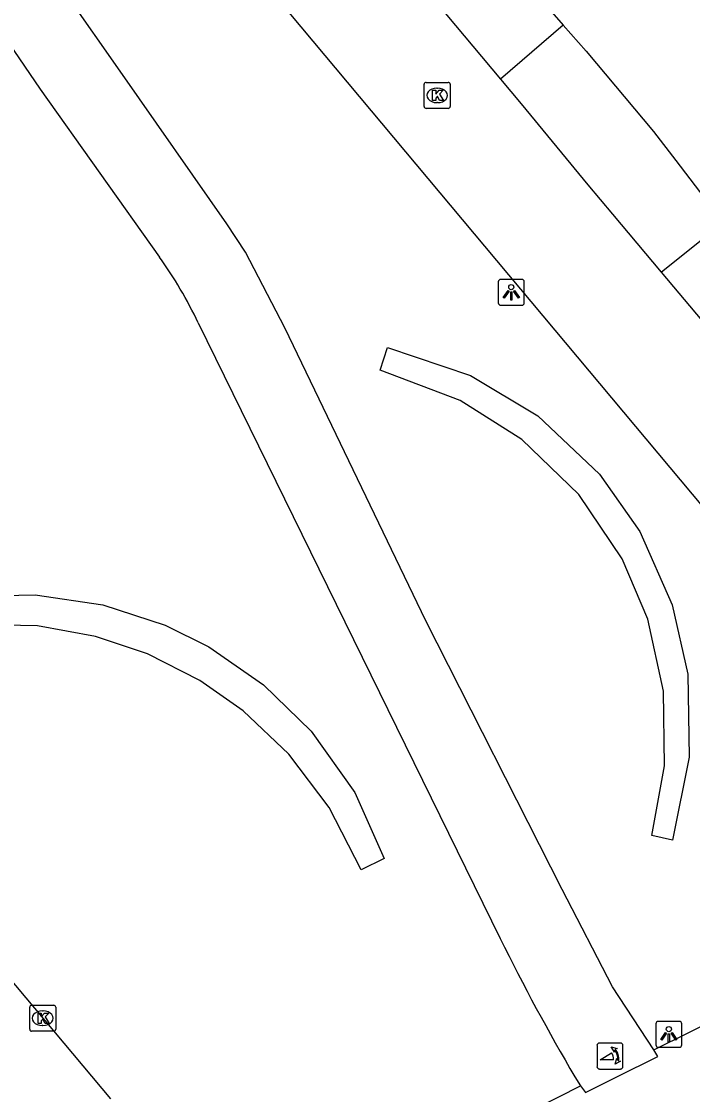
# Model space of a CAD drawing. Extents: x 157321 to 158827, y 386650 to 388532.
# Drawn here: x 158069.65 to 158095.47, y 386921.44 to 386962.73 of the extents above; entities that cross this region are included whole.
import ezdxf

# ---------------------------------------------------------------- set-up
doc = ezdxf.new("R2010")
doc.units = 0
for name, color, linetype in [('IMGEO_Fietspad_gesloten', 7, 'Continuous'), ('IMGEO_Groenvoorziening', 7, 'Continuous'), ('IMGEO_Kolk', 7, 'Continuous'), ('IMGEO_Lichtpunt', 7, 'Continuous'), ('IMGEO_Poller', 7, 'Continuous'), ('IMGEO_Rijbaan_lokaal_gesloten', 7, 'Continuous'), ('IMGEO_Rijbaan_lokaal_open', 7, 'Continuous')]:
    doc.layers.add(name, color=color, linetype=linetype)

msp = doc.modelspace()

# ---------------------------------------------------------------- linework, layer by layer
at = {"layer": 'IMGEO_Fietspad_gesloten'}
for points in [[(158093.978, 386923.166), (158092.382, 386925.589), (158090.453, 386929.337), (158085.2, 386939.671), (158079.783, 386950.939), (158078.263, 386953.857), (158077.553, 386954.952), (158073.528, 386960.69), (158064.75, 386973.223), (158054.85, 386987.056), (158049.707, 386994.304), (158042.744, 387003.703)], [(158039.836, 387002.796), (158041.469, 387000.758), (158046.578, 386994.093), (158052.128, 386986.297), (158057.329, 386978.888), (158061.076, 386973.608), (158065.699, 386966.975), (158070.361, 386960.129), (158074.954, 386953.67)], [(158076.447, 386951.135), (158088.066, 386927.449)], [(158090.939, 386922.12), (158091.159, 386921.783)]]:
    msp.add_lwpolyline(points, dxfattribs=at)
for centre, radius, start, end in [((158061.826, 386944.231), 16.168, 25.2762, 35.7161), ((158164.282, 386965.1), 85.009, 206.28958, 210.3709)]:
    msp.add_arc(centre, radius, start, end, dxfattribs=at)
at = {"layer": 'IMGEO_Groenvoorziening'}
for points in [[(158081.246, 386973.213), (158090.493, 386962.591)], [(158086.921, 386949.115), (158089.511, 386947.553), (158091.883, 386945.316), (158093.438, 386943.105), (158094.685, 386940.286), (158095.281, 386937.618), (158095.34, 386934.431), (158094.692, 386931.232), (158093.894, 386931.409), (158094.385, 386934.091), (158094.344, 386936.966), (158093.743, 386939.735), (158092.759, 386942.06), (158091.095, 386944.532), (158088.898, 386946.652), (158086.525, 386948.15), (158083.452, 386949.321), (158083.732, 386950.194), (158086.921, 386949.115)], [(158067.645, 386940.623), (158070.176, 386940.675), (158072.775, 386940.287), (158075.176, 386939.5), (158076.851, 386938.669), (158078.962, 386937.207), (158080.788, 386935.424), (158082.467, 386933.07), (158083.602, 386930.52), (158082.71, 386930.089), (158081.48, 386932.493), (158079.932, 386934.542), (158078.18, 386936.204), (158076.51, 386937.376), (158074.499, 386938.396), (158072.495, 386939.072), (158070.263, 386939.479), (158067.652, 386939.528)]]:
    msp.add_lwpolyline(points, dxfattribs=at)
at = {"layer": 'IMGEO_Kolk'}
for p, q in [((158085.139, 386959.463), (158085.139, 386960.315)), ((158085.214, 386960.389), (158086.066, 386960.389)), ((158086.14, 386960.315), (158086.14, 386959.463)), ((158085.627, 386960.169), (158085.652, 386960.169)), ((158085.65, 386959.609), (158085.625, 386959.609)), ((158086.066, 386959.389), (158085.214, 386959.389)), ((158069.961, 386923.954), (158069.961, 386924.806)), ((158070.036, 386924.88), (158070.888, 386924.88)), ((158070.962, 386924.806), (158070.962, 386923.954)), ((158070.449, 386924.66), (158070.474, 386924.66)), ((158070.472, 386924.1), (158070.447, 386924.1)), ((158070.888, 386923.88), (158070.036, 386923.88))]:
    msp.add_line(p, q, dxfattribs=at)
for points in [[(158085.139, 386959.463), (158085.139, 386960.315)], [(158085.214, 386960.389), (158086.066, 386960.389)], [(158086.14, 386960.315), (158086.14, 386959.463)], [(158085.46, 386960.089), (158085.583, 386960.089), (158085.583, 386959.938), (158085.713, 386960.089), (158085.877, 386960.089), (158085.731, 386959.938), (158085.884, 386959.689), (158085.732, 386959.689), (158085.647, 386959.853), (158085.583, 386959.786), (158085.583, 386959.689), (158085.46, 386959.689), (158085.46, 386960.089)], [(158086.066, 386959.389), (158085.214, 386959.389)], [(158069.961, 386923.954), (158069.961, 386924.806)], [(158070.036, 386924.88), (158070.888, 386924.88)], [(158070.962, 386924.806), (158070.962, 386923.954)], [(158070.282, 386924.58), (158070.405, 386924.58), (158070.405, 386924.429), (158070.535, 386924.58), (158070.699, 386924.58), (158070.553, 386924.429), (158070.706, 386924.18), (158070.554, 386924.18), (158070.469, 386924.344), (158070.405, 386924.277), (158070.405, 386924.18), (158070.282, 386924.18), (158070.282, 386924.58)], [(158070.888, 386923.88), (158070.036, 386923.88)]]:
    msp.add_lwpolyline(points, dxfattribs=at)
for centre, start, end in [((158085.216, 386960.313), 91.552, 178.448), ((158085.216, 386960.313), 91.552, 178.448), ((158086.064, 386960.313), 1.552, 88.448), ((158086.064, 386960.313), 1.552, 88.448), ((158085.216, 386959.465), 181.552, 268.448), ((158085.216, 386959.465), 181.552, 268.448), ((158086.064, 386959.465), 271.552, 358.448), ((158086.064, 386959.465), 271.552, 358.448), ((158070.038, 386924.804), 91.552, 178.448), ((158070.038, 386924.804), 91.552, 178.448), ((158070.886, 386924.804), 1.552, 88.448), ((158070.886, 386924.804), 1.552, 88.448), ((158070.038, 386923.956), 181.552, 268.448), ((158070.038, 386923.956), 181.552, 268.448), ((158070.886, 386923.956), 271.552, 358.448), ((158070.886, 386923.956), 271.552, 358.448)]:
    msp.add_arc(centre, 0.0765, start, end, dxfattribs=at)
for centre, major_axis, ratio, start_param, end_param in [((158085.626, 386959.889), (-0.387, 0.002), 0.722429, 4.712389, 7.853982), ((158085.651, 386959.889), (-0.39, 0.002), 0.717154, 1.570796, 4.712389), ((158070.448, 386924.38), (-0.387, 0.002), 0.722429, 4.712389, 7.853982), ((158070.473, 386924.38), (-0.39, 0.002), 0.717154, 1.570796, 4.712389)]:
    msp.add_ellipse(centre, major_axis=major_axis, ratio=ratio, start_param=start_param, end_param=end_param, dxfattribs=at)
at = {"layer": 'IMGEO_Lichtpunt'}
for p, q in [((158088.894, 386952.808), (158088.086, 386952.808)), ((158088.894, 386952.808), (158088.086, 386952.808)), ((158087.992, 386952.713), (158087.992, 386951.906)), ((158087.992, 386952.713), (158087.992, 386951.906)), ((158088.988, 386951.906), (158088.988, 386952.713)), ((158088.988, 386951.906), (158088.988, 386952.713)), ((158088.086, 386951.812), (158088.894, 386951.812)), ((158088.086, 386951.812), (158088.894, 386951.812)), ((158094.056, 386924.163), (158094.056, 386923.356)), ((158094.056, 386924.163), (158094.056, 386923.356)), ((158094.958, 386924.258), (158094.15, 386924.258)), ((158094.958, 386924.258), (158094.15, 386924.258)), ((158095.052, 386923.356), (158095.052, 386924.163)), ((158095.052, 386923.356), (158095.052, 386924.163)), ((158094.15, 386923.262), (158094.958, 386923.262)), ((158094.15, 386923.262), (158094.958, 386923.262))]:
    msp.add_line(p, q, dxfattribs=at)
for points in [[(158088.366, 386952.377), (158088.405, 386952.349), (158088.217, 386952.087), (158088.179, 386952.114), (158088.366, 386952.377)], [(158088.468, 386952.329), (158088.515, 386952.329), (158088.515, 386952.007), (158088.468, 386952.007), (158088.468, 386952.329)], [(158088.578, 386952.349), (158088.616, 386952.376), (158088.803, 386952.114), (158088.764, 386952.086), (158088.578, 386952.349)], [(158094.43, 386923.827), (158094.469, 386923.799), (158094.281, 386923.537), (158094.243, 386923.564), (158094.43, 386923.827)], [(158094.532, 386923.779), (158094.579, 386923.779), (158094.579, 386923.457), (158094.532, 386923.457), (158094.532, 386923.779)], [(158094.642, 386923.799), (158094.68, 386923.826), (158094.867, 386923.564), (158094.828, 386923.536), (158094.642, 386923.799)]]:
    msp.add_lwpolyline(points, dxfattribs=at)
for centre in [(158088.491, 386952.511), (158094.555, 386923.961)]:
    msp.add_circle(centre, 0.0994, dxfattribs=at)
for centre, start, end in [((158088.086, 386952.713), 90, 180), ((158088.086, 386952.713), 90, 180), ((158088.894, 386952.713), 0, 90), ((158088.894, 386952.713), 0, 90), ((158088.086, 386951.906), 180, 270), ((158088.086, 386951.906), 180, 270), ((158088.894, 386951.906), 270, 0), ((158088.894, 386951.906), 270, 360), ((158094.15, 386924.163), 90, 180), ((158094.15, 386924.163), 90, 180), ((158094.958, 386924.163), 0, 90), ((158094.958, 386924.163), 0, 90), ((158094.15, 386923.356), 180, 270), ((158094.15, 386923.356), 180, 270), ((158094.958, 386923.356), 270, 0), ((158094.958, 386923.356), 270, 360)]:
    msp.add_arc(centre, 0.0946, start, end, dxfattribs=at)
at = {"layer": 'IMGEO_Poller'}
for p, q in [((158091.79, 386923.328), (158091.79, 386922.521)), ((158091.79, 386923.328), (158091.79, 386922.521)), ((158092.692, 386923.423), (158091.884, 386923.423)), ((158092.692, 386923.423), (158091.884, 386923.423)), ((158092.786, 386922.521), (158092.786, 386923.328)), ((158092.786, 386922.521), (158092.786, 386923.328)), ((158091.884, 386922.426), (158092.692, 386922.426)), ((158091.884, 386922.426), (158092.692, 386922.426))]:
    msp.add_line(p, q, dxfattribs=at)
for points in [[(158092.469, 386923.152), (158092.457, 386923.079), (158092.332, 386923.284)], [(158092.332, 386923.284), (158092.563, 386923.218), (158092.492, 386923.186)], [(158092.425, 386922.779), (158091.912, 386922.779), (158092.342, 386923.054)], [(158092.485, 386922.607), (158092.551, 386922.838), (158092.581, 386922.77)], [(158092.617, 386922.743), (158092.689, 386922.732), (158092.485, 386922.607)]]:
    msp.add_lwpolyline(points, dxfattribs=at)
for centre, radius, start, end in [((158091.884, 386923.328), 0.0946, 90, 180), ((158091.884, 386923.328), 0.0946, 90, 180), ((158092.111, 386922.839), 0.476, 351.7527, 41.1691), ((158092.111, 386922.839), 0.516, 349.3569, 42.2912), ((158092.692, 386923.328), 0.0946, 0, 90), ((158092.692, 386923.328), 0.0946, 0, 90), ((158092.097, 386922.829), 0.332, 351.3247, 42.4854), ((158091.884, 386922.521), 0.0946, 180, 270), ((158091.884, 386922.521), 0.0946, 180, 270), ((158092.692, 386922.521), 0.0946, 270, 0), ((158092.692, 386922.521), 0.0946, 270, 0)]:
    msp.add_arc(centre, radius, start, end, dxfattribs=at)
at = {"layer": 'IMGEO_Rijbaan_lokaal_gesloten'}
for points in [[(158041.42, 386959.024), (158073.076, 386921.282)], [(158093.978, 386923.166), (158103.553, 386927.909)], [(158091.159, 386921.783), (158091.342, 386921.521), (158092.554, 386922.126), (158094.131, 386922.913), (158093.978, 386923.166)], [(158084.484, 386918.398), (158091.159, 386921.783)]]:
    msp.add_lwpolyline(points, dxfattribs=at)
at = {"layer": 'IMGEO_Rijbaan_lokaal_open'}
for points in [[(158103.553, 386927.909), (158105.632, 386932.404), (158049.019, 387000), (158018.09, 387036.929)], [(158078.958, 386971.405), (158088.078, 386960.515)], [(158090.493, 386962.591), (158088.078, 386960.515)], [(158090.493, 386962.591), (158091.369, 386961.585), (158093.97, 386958.498), (158094.82, 386957.382), (158096.65, 386954.993)], [(158088.078, 386960.515), (158088.876, 386959.562), (158091.441, 386956.449), (158092.391, 386955.317), (158094.261, 386953.091)], [(158094.261, 386953.091), (158096.65, 386954.993)], [(158094.261, 386953.091), (158096.707, 386950.179), (158100.674, 386945.455), (158101.518, 386944.451)]]:
    msp.add_lwpolyline(points, dxfattribs=at)

doc.saveas('drawing.dxf')
